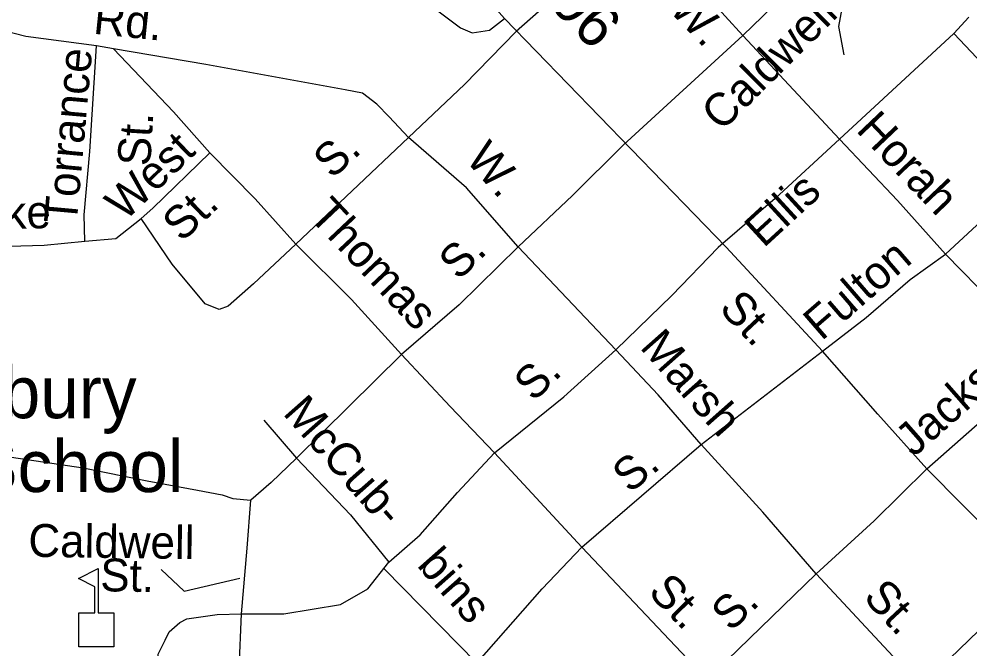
# Model space of a CAD drawing. Extents: x 1473865 to 1648260, y 639067 to 773536.
# Drawn here: x 1558820 to 1561569, y 699991 to 701811 of the extents above; entities that cross this region are included whole.
import ezdxf

# ---------------------------------------------------------------- set-up
doc = ezdxf.new("R2010")
doc.units = 0
for name, color, linetype in [('Exist Cultural Educational Facility High CELL', 7, 'Continuous'), ('Exist Cultural Educational Facility High Label', 7, 'Continuous'), ('Exist Hydrographic Misc Water Feature', 7, 'Continuous'), ('Exist Road Non-System Primary Historical Abandoned', 7, 'Continuous'), ('Exist Road Non-System Primary Historical Abandoned Label', 7, 'Continuous'), ('Exist Road Non-System Type 51', 7, 'Continuous'), ('Exist Road Non-System Type 51 Label', 7, 'Continuous')]:
    doc.layers.add(name, color=color, linetype=linetype)

msp = doc.modelspace()

# ---------------------------------------------------------------- linework, layer by layer
at = {"layer": 'Exist Cultural Educational Facility High CELL'}
msp.add_lwpolyline([(1558992.6, 699997.3), (1558992.6, 700095.2), (1559038.6, 700095.2), (1559038.6, 700170.3), (1558991.6, 700194.5), (1559048.2, 700223.7), (1559048.2, 700095.2), (1559094.2, 700095.2), (1559094.2, 699997.3)], close=True, dxfattribs=at)
at = {"layer": 'Exist Hydrographic Misc Water Feature'}
msp.add_lwpolyline([(1561204.8, 701707.6), (1561189.9, 701790), (1561261.8, 702182.4)], dxfattribs=at)
at = {"layer": 'Exist Road Non-System Primary Historical Abandoned'}
msp.add_lwpolyline([(1562090.8, 699825.9), (1561756.6, 700196.5), (1561444.4, 700511.7), (1561302.5, 700669.8), (1561142.7, 700851.8), (1560864, 701152), (1560223.3, 701812.7), (1560075, 701981.5), (1559948.7, 702107.3), (1559790.8, 702275.6), (1559640.7, 702427.7), (1559483.1, 702609.9), (1559348.6, 702739.7), (1559169.1, 702938.2), (1559044.8, 703064), (1558808, 703313.3), (1558736.9, 703392.4), (1558630.5, 703505.1)], dxfattribs=at)
at = {"layer": 'Exist Road Non-System Type 51'}
for p, q in [((1560912.2, 701764), (1561281.4, 702120.8)), ((1561565.2, 701816.5), (1561522.6, 701769.1)), ((1560566.3, 701446.7), (1560912.2, 701764)), ((1560912.2, 701764), (1561191.9, 701463.8)), ((1561522.6, 701769.1), (1561191.9, 701463.8)), ((1559093, 701725.5), (1559043.8, 701734)), ((1559945.7, 701468.8), (1559619.5, 701160.4)), ((1560544.9, 700855.2), (1560263, 701153.5)), ((1559925.2, 700842.5), (1559621.9, 700542.7)), ((1560791.4, 700582.1), (1561142.7, 700851.8)), ((1559527.5, 700652.1), (1559621.9, 700542.7)), ((1560446.7, 700285.1), (1560791.4, 700582.1)), ((1560194.4, 700558.1), (1560446.7, 700285.1)), ((1560446.7, 700285.1), (1560809.2, 699903)), ((1559875.1, 700223.2), (1560143.5, 699950.3)), ((1560809.2, 699903), (1561123.9, 700208.4)), ((1561427.3, 699883.7), (1561123.9, 700208.4))]:
    msp.add_line(p, q, dxfattribs=at)
for points in [[(1559659.6, 702178.8), (1559756.4, 702097.4), (1559904.3, 701947.1), (1560030.9, 701835.1), (1560096.1, 701786.2), (1560129.8, 701771.7), (1560180, 701778.9), (1560223.3, 701812.7)], [(1560604.7, 702092.8), (1560426.3, 701925.3), (1560256.4, 701775.1)], [(1560604.7, 702092.8), (1560758.6, 701932.4), (1560912.2, 701764)], [(1559043.8, 701734), (1558839.2, 701760.7), (1558741.5, 701786.1), (1558646.1, 701829.7)], [(1560256.4, 701775.1), (1560107.8, 701622), (1559945.7, 701468.8)], [(1561830.6, 701435.3), (1561688.2, 701594.5), (1561522.6, 701769.1)], [(1559009.8, 701169.6), (1559007.8, 701245.2), (1559024.3, 701428.9), (1559043.8, 701734)], [(1559093, 701725.5), (1559266.3, 701543.6), (1559371.6, 701424.6)], [(1559945.7, 701468.8), (1559889.6, 701528.3), (1559854, 701565.7), (1559812.4, 701597.3), (1559762.2, 701606.5), (1559359.7, 701679.6), (1559093, 701725.5)], [(1560263, 701153.5), (1560113.4, 701323.8), (1559945.7, 701468.8)], [(1560566.3, 701446.7), (1560419.3, 701301.2), (1560263, 701153.5)], [(1561191.9, 701463.8), (1561005.4, 701292.5), (1560840.4, 701150.8)], [(1561191.9, 701463.8), (1561359.4, 701287.4), (1561498.5, 701131.7)], [(1559172.8, 701235.1), (1559206.8, 701264.8), (1559371.6, 701424.6)], [(1559371.6, 701424.6), (1559502.4, 701292), (1559619.5, 701160.4)], [(1561498.5, 701131.7), (1561678.8, 701299.3), (1561830.6, 701435.3)], [(1559009.8, 701169.6), (1559099.8, 701177.4), (1559172.8, 701235.1)], [(1559619.5, 701160.4), (1559497.1, 701046.7), (1559424.1, 700981.7), (1559397.9, 700972.3), (1559358.2, 700988.9), (1559262.8, 701102.6), (1559172.8, 701235.1)], [(1558520, 701147.3), (1558892.4, 701157.8), (1559009.8, 701169.6)], [(1559619.5, 701160.4), (1559780.9, 701000.6), (1559925.2, 700842.5)], [(1560263, 701153.5), (1560092.5, 700986), (1559925.2, 700842.5)], [(1560544.9, 700855.2), (1560707.2, 701012.8), (1560840.4, 701150.8)], [(1561142.7, 700851.8), (1561268.4, 700948.6), (1561395.7, 701059.1), (1561498.5, 701131.7)], [(1561793, 700822.8), (1561637.3, 700989), (1561498.5, 701131.7)], [(1559925.2, 700842.5), (1560065.6, 700691.9), (1560194.4, 700558.1)], [(1560194.4, 700558.1), (1560394.9, 700719.4), (1560544.9, 700855.2)], [(1560791.4, 700582.1), (1560667.1, 700725.3), (1560544.9, 700855.2)], [(1561444.4, 700511.7), (1561638.9, 700683), (1561793, 700822.8)], [(1558440.5, 700618.2), (1558558, 700590.4), (1558797.6, 700545), (1559005.4, 700514.3), (1559189.9, 700477.3), (1559335.2, 700449.9), (1559407.2, 700436.9), (1559437.9, 700426.1), (1559490, 700420.7)], [(1561123.9, 700208.4), (1560969.7, 700386.6), (1560791.4, 700582.1)], [(1559621.9, 700542.7), (1559548.9, 700471.8), (1559490, 700420.7)], [(1559621.9, 700542.7), (1559777.7, 700378.3), (1559888.7, 700241.9)], [(1559888.7, 700241.9), (1559979.1, 700320.9), (1560087.1, 700443.2), (1560194.4, 700558.1)], [(1561123.9, 700208.4), (1561292.1, 700361.9), (1561444.4, 700511.7)], [(1559462.5, 700092.8), (1559478.9, 700282.5), (1559490, 700420.7)], [(1560143.5, 699950.3), (1560332, 700164.5), (1560446.7, 700285.1)], [(1559462.5, 700092.8), (1559585.4, 700093), (1559749.4, 700119.5), (1559827.6, 700165.4), (1559888.7, 700241.9)], [(1561756.6, 700196.5), (1561593.5, 700043.5), (1561427.3, 699883.7)], [(1559343.6, 699770.8), (1559294.8, 699826.6), (1559255.5, 699863.1), (1559225.9, 699934.3), (1559221.5, 699976.4), (1559242.2, 700016.3), (1559253.5, 700040.7), (1559284.4, 700067.4), (1559304.7, 700078.5), (1559351.8, 700084.6), (1559392.8, 700090.8), (1559462.5, 700092.8)], [(1559452.2, 699762.6), (1559456.3, 699932.8), (1559462.5, 700092.8)]]:
    msp.add_lwpolyline(points, dxfattribs=at)
at = {"layer": 'Exist Road Non-System Type 51 Label'}
msp.add_lwpolyline([(1559231, 700221.2), (1559297.1, 700158.1), (1559457.9, 700195.7)], dxfattribs=at)

# ---------------------------------------------------------------- texts
at = {"layer": 'Exist Cultural Educational Facility High Label'}
msp.add_text('Salisbury', height=150, rotation=0, dxfattribs=at).set_placement((1558334.7, 700657.9))
msp.add_text('High School', height=150, dxfattribs=at).set_placement((1558213.4, 700444.6))
at = {"layer": 'Exist Road Non-System Primary Historical Abandoned Label'}
for s, height, rotation, p in [('.96', 125, 314.1217, (1560318.5, 701883.9)), ('St.', 95, 313.1742, (1560840.2, 700972.5))]:
    msp.add_text(s, height=height, rotation=rotation, dxfattribs=at).set_placement(p)
at = {"layer": 'Exist Road Non-System Type 51 Label'}
for s, rotation, p in [('W.', 313.3501, (1560695.4, 701837.9)), ('Caldwell', 44.7044, (1560850.3, 701483.8)), ('Rd.', 354.1205, (1559032.1, 701769.2)), ('Torrance', 84.8621, (1558986.1, 701217)), ('St.', 86.4719, (1559198.7, 701384.6)), ('Horah', 313.5079, (1561236.8, 701488.9)), ('West', 43.8733, (1559125.8, 701224.7)), ('S.', 42.5515, (1559725, 701346.8)), ('W.', 311.3018, (1560107.7, 701404.8)), ('Ellis', 42.5616, (1560972.3, 701148.1)), ('Locke', 1.6124, (1558574, 701198)), ('St.', 43.8733, (1559290.7, 701164)), ('Thomas', 313.3472, (1559654.1, 701239.8)), ('S.', 44.4871, (1560090.8, 701053.3)), ('Fulton', 40.8952, (1561139.6, 700879.3)), ('Marsh', 311.5204, (1560611.8, 700862)), ('Jackson', 41.3718, (1561406.1, 700543.5)), ('S.', 44.4824, (1560307.8, 700702.8)), ('McCub-    bins', 311.4586, (1559579.7, 700671.1)), ('S.', 40.0189, (1560585.8, 700438.5)), ('Caldwell', 359.1899, (1558846.2, 700257.7)), ('St.', 359.0769, (1559054, 700158.1)), ('St.', 314.1936, (1560635, 700152.7)), ('St.', 313.0568, (1561257.1, 700137.9)), ('S.', 44.138, (1560878, 700038.3))]:
    msp.add_text(s, height=95, rotation=rotation, dxfattribs=at).set_placement(p)

doc.saveas('drawing.dxf')
